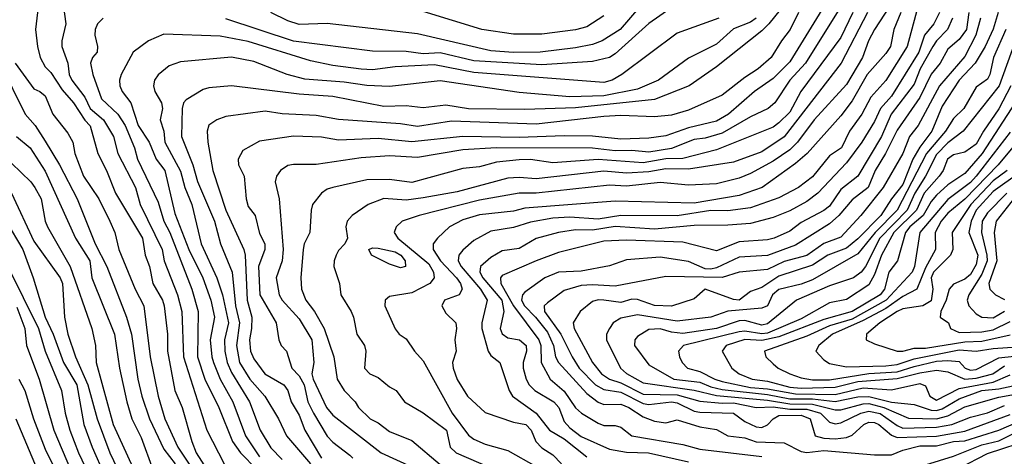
# Model space of a CAD drawing. Header units: metres. Extents: x -51132 to -49532, y -231222 to -229437.
# Tile 486 of 656: x -49754 to -49667, y -230420 to -230381. Entities that reach past the tile are written whole.
import ezdxf

# ---------------------------------------------------------------- set-up
doc = ezdxf.new("R2010")
doc.units = ezdxf.units.M
for name, color, linetype in [('CONTOUR_HALF', 8, 'Continuous'), ('CONTOUR_INDEX', 1, 'Continuous'), ('CONTOUR_INTER', 3, 'Continuous')]:
    doc.layers.add(name, color=color, linetype=linetype)

msp = doc.modelspace()

# ---------------------------------------------------------------- linework, layer by layer
at = {"layer": 'CONTOUR_HALF'}
for points, elevation in [([(-49679.231, -230377.259), (-49684.198, -230385.259), (-49685.581, -230386.759), (-49686.913, -230388.759), (-49687.508, -230389.259), (-49689.08, -230390.004), (-49691.58, -230391.457), (-49693.08, -230391.883), (-49694.08, -230392.023), (-49696.08, -230392.813), (-49698.08, -230393.136), (-49699.58, -230392.984), (-49701.08, -230393.028), (-49703.08, -230392.782), (-49711.58, -230392.75), (-49714.58, -230392.912), (-49718.58, -230393.598), (-49721.08, -230393.444), (-49723.58, -230393.629), (-49727.58, -230394.23), (-49729.58, -230394.22), (-49730.08, -230394.319), (-49730.713, -230394.759), (-49731.095, -230395.259), (-49731.191, -230395.759), (-49730.849, -230397.259), (-49730.485, -230401.759), (-49730.574, -230402.759), (-49731.097, -230404.259), (-49730.86, -230405.759), (-49730.588, -230406.259), (-49729.08, -230407.897), (-49727.943, -230409.759), (-49727.781, -230411.759), (-49727.961, -230412.759), (-49727.824, -230413.259), (-49726.644, -230415.759), (-49726.08, -230416.431), (-49721.82, -230419.759), (-49719.08, -230421.004)], 67.5), ([(-49694.58, -230379.263), (-49698.08, -230381.736), (-49701.08, -230384.43), (-49701.58, -230384.751), (-49703.08, -230385.109), (-49707.58, -230385.384), (-49713.58, -230385.033), (-49716.58, -230384.326), (-49718.08, -230384.421), (-49719.58, -230384.208), (-49722.58, -230384.181), (-49729.58, -230383.305), (-49735.58, -230381.317)], 70.5), ([(-49752.137, -230379.759), (-49752.441, -230382.259), (-49752.275, -230383.759), (-49752.014, -230384.759), (-49751.58, -230385.579), (-49751.08, -230386.065), (-49750.08, -230387.606), (-49749.08, -230388.773), (-49748.08, -230390.311), (-49747.58, -230390.801), (-49746.91, -230393.259), (-49746.139, -230394.759), (-49745.339, -230396.759), (-49742.966, -230400.759), (-49742.707, -230402.259), (-49742.324, -230403.259), (-49742.036, -230404.759), (-49741.173, -230406.259), (-49741.034, -230406.759), (-49740.753, -230409.259), (-49740.729, -230410.759), (-49740.095, -230414.259), (-49739.455, -230415.759), (-49738.58, -230418.778), (-49738.2, -230419.759), (-49737.252, -230421.259)], 71.5), ([(-49746.443, -230381.259), (-49746.936, -230381.759), (-49747.143, -230382.259), (-49747.183, -230382.759), (-49746.954, -230383.759), (-49746.967, -230384.259), (-49747.378, -230384.759), (-49747.555, -230385.259), (-49747.368, -230386.259), (-49746.58, -230388.396), (-49745.146, -230389.759), (-49744.486, -230390.759), (-49743.672, -230392.759), (-49743.395, -230393.759), (-49741.58, -230397.554), (-49741.071, -230399.259), (-49740.536, -230400.259), (-49738.581, -230405.259), (-49738.012, -230407.259), (-49738.072, -230411.259), (-49737.435, -230413.259), (-49736.201, -230415.759), (-49734.971, -230418.759), (-49734.265, -230419.759), (-49732.815, -230421.259)], 70.5), ([(-49688.563, -230381.259), (-49689.08, -230381.626), (-49690.58, -230382.217), (-49692.08, -230383.573), (-49694.58, -230384.801), (-49697.234, -230386.759), (-49699.08, -230387.553), (-49702.08, -230388.154), (-49705.08, -230388.226), (-49709.58, -230387.841), (-49716.58, -230386.809), (-49721.08, -230387.31), (-49723.08, -230387.24), (-49725.08, -230386.929), (-49728.58, -230386.657), (-49730.138, -230386.259), (-49733.08, -230385.108), (-49735.08, -230384.701), (-49739.58, -230385.115), (-49740.58, -230385.487), (-49741.58, -230386.269), (-49741.903, -230386.759), (-49741.983, -230387.259), (-49741.864, -230387.759), (-49741.282, -230388.759), (-49741.171, -230389.259), (-49741.392, -230390.259), (-49741.066, -230391.259), (-49740.963, -230392.259), (-49739.58, -230394.823), (-49739.195, -230396.259), (-49738.594, -230397.759), (-49737.754, -230401.259), (-49736.365, -230404.259), (-49735.863, -230405.759), (-49735.325, -230408.259), (-49735.702, -230409.759), (-49735.67, -230410.759), (-49735.458, -230411.759), (-49735.08, -230412.644), (-49733.472, -230415.259), (-49732.535, -230417.759), (-49731.58, -230419.334), (-49730.58, -230420.359)], 69.5), ([(-49684.831, -230380.759), (-49685.565, -230382.259), (-49686.339, -230383.259), (-49687.236, -230384.759), (-49688.397, -230385.759), (-49689.58, -230386.516), (-49691.58, -230388.079), (-49694.58, -230389.426), (-49696.08, -230389.864), (-49697.58, -230390.001), (-49700.58, -230389.87), (-49702.08, -230389.967), (-49708.08, -230390.653), (-49715.58, -230390.378), (-49718.58, -230390.87), (-49720.08, -230390.621), (-49725.58, -230390.25), (-49727.58, -230389.873), (-49730.58, -230389.727), (-49732.08, -230389.491), (-49735.58, -230389.971), (-49736.371, -230390.259), (-49737.08, -230390.733), (-49737.23, -230391.259), (-49737.153, -230392.259), (-49736.732, -230394.759), (-49735.573, -230398.259), (-49733.976, -230401.759), (-49733.867, -230402.259), (-49733.667, -230406.259), (-49733.258, -230407.759), (-49733.288, -230408.759), (-49733.489, -230409.759), (-49733.382, -230410.759), (-49733.08, -230411.451), (-49732.103, -230412.759), (-49730.422, -230413.759), (-49730.077, -230414.259), (-49729.768, -230415.259), (-49729.08, -230416.445), (-49728.569, -230417.759), (-49727.08, -230420.259)], 68.5), ([(-49678.716, -230380.759), (-49681.044, -230385.259), (-49686.08, -230391.786), (-49688.08, -230393.099), (-49690.58, -230394.01), (-49694.58, -230394.649), (-49696.58, -230394.62), (-49698.08, -230394.87), (-49700.08, -230395.004), (-49702.08, -230394.802), (-49708.08, -230395.489), (-49709.58, -230395.376), (-49710.58, -230395.439), (-49715.08, -230396.638), (-49718.08, -230397.193), (-49719.58, -230397.375), (-49721.58, -230397.236), (-49722.96, -230397.759), (-49724.37, -230398.759), (-49724.808, -230399.259), (-49724.944, -230399.759), (-49724.796, -230400.759), (-49725.019, -230401.259), (-49725.58, -230401.852), (-49725.782, -230402.259), (-49725.97, -230402.759), (-49725.99, -230403.259), (-49725.499, -230404.759), (-49725.375, -230405.759), (-49724.453, -230407.259), (-49724.244, -230407.759), (-49723.957, -230409.259), (-49723.283, -230410.259), (-49723.165, -230410.759), (-49723.271, -230412.259), (-49722.805, -230412.759), (-49722.08, -230413.092), (-49721.08, -230413.931), (-49720.482, -230414.259), (-49719.748, -230415.259), (-49718.08, -230416.214), (-49716.009, -230417.759), (-49715.688, -230419.259), (-49715.163, -230419.759), (-49712.08, -230421.091)], 66.5), ([(-49702.08, -230381.048), (-49703.58, -230382.037), (-49704.58, -230382.3), (-49707.58, -230382.674), (-49710.08, -230382.666), (-49712.877, -230382.259), (-49718.08, -230380.662)], 71.5), ([(-49675.768, -230380.759), (-49676.37, -230382.259), (-49676.666, -230383.759), (-49677.08, -230384.398), (-49678.73, -230386.259), (-49680.08, -230388.586), (-49681.08, -230389.907), (-49684.068, -230393.259), (-49685.08, -230394.147), (-49688.035, -230396.259), (-49690.08, -230396.96), (-49694.08, -230397.649), (-49701.08, -230397.486), (-49709.08, -230398.092), (-49710.08, -230398.367), (-49713.08, -230398.69), (-49714.58, -230399.123), (-49715.765, -230399.759), (-49716.818, -230400.759), (-49717.192, -230401.259), (-49717.19, -230401.759), (-49716.535, -230402.759), (-49715.135, -230404.259), (-49714.779, -230404.759), (-49714.621, -230405.259), (-49714.897, -230405.759), (-49716.2, -230406.259), (-49716.418, -230406.759), (-49716.08, -230407.402), (-49715.198, -230408.259), (-49715.121, -230408.759), (-49715.284, -230409.759), (-49715.146, -230410.759), (-49715.481, -230411.759), (-49715.423, -230412.259), (-49715.08, -230413.267), (-49714.152, -230414.759), (-49712.58, -230416.211), (-49710.08, -230417.07), (-49708.983, -230417.259), (-49708.505, -230417.759), (-49708.114, -230418.759), (-49707.58, -230419.329), (-49706.58, -230419.938), (-49705.825, -230420.759)], 65.5), ([(-49672.339, -230380.759), (-49672.839, -230381.759), (-49673.671, -230382.759), (-49674.17, -230384.259), (-49676.58, -230388.158), (-49677.554, -230389.259), (-49678.08, -230390.411), (-49679.207, -230392.259), (-49680.58, -230394.07), (-49683.119, -230396.759), (-49684.08, -230397.511), (-49685.58, -230398.337), (-49687.08, -230398.917), (-49689.08, -230399.452), (-49691.08, -230399.612), (-49694.08, -230399.623), (-49697.58, -230399.946), (-49701.08, -230399.717), (-49703.08, -230400.049), (-49704.58, -230400.024), (-49706.08, -230400.24), (-49708.08, -230400.776), (-49709.58, -230401.667), (-49711.08, -230401.887), (-49712.08, -230402.456), (-49712.994, -230403.259), (-49713.075, -230403.759), (-49712.809, -230404.259), (-49711.1, -230406.259), (-49710.93, -230407.259), (-49711.275, -230408.759), (-49711.08, -230409.233), (-49710.58, -230409.583), (-49709.536, -230409.759), (-49708.95, -230410.259), (-49708.924, -230410.759), (-49709.225, -230411.759), (-49709.228, -230412.259), (-49708.966, -230413.259), (-49708.681, -230413.759), (-49708.176, -230414.259), (-49706.505, -230415.259), (-49706.074, -230415.759), (-49705.58, -230417), (-49705.08, -230417.544), (-49704.08, -230418.312), (-49701.58, -230419.452), (-49700.08, -230419.721), (-49698.116, -230419.759), (-49694.58, -230420.562)], 64.5), ([(-49669.727, -230380.759), (-49669.924, -230382.259), (-49670.58, -230383.144), (-49671.58, -230383.993), (-49672.274, -230385.259), (-49673.08, -230386.215), (-49674.08, -230388.286), (-49676.08, -230391.18), (-49677.101, -230393.259), (-49678.018, -230394.759), (-49678.656, -230396.259), (-49680.08, -230397.35), (-49681.243, -230398.759), (-49682.08, -230399.492), (-49685.08, -230401.38), (-49687.58, -230402.285), (-49690.08, -230402.442), (-49692.08, -230403.387), (-49692.58, -230403.511), (-49693.08, -230403.474), (-49694.58, -230402.824), (-49697.08, -230402.435), (-49700.08, -230402.678), (-49701.58, -230403.218), (-49704.08, -230403.687), (-49706.08, -230403.762), (-49707.306, -230404.259), (-49709.08, -230405.539), (-49709.282, -230405.759), (-49709.379, -230406.259), (-49709.115, -230406.759), (-49708.127, -230407.759), (-49707.08, -230409.084), (-49706.537, -230410.259), (-49706.358, -230411.259), (-49706.104, -230411.759), (-49703.58, -230414.519), (-49702.58, -230415.278), (-49702.08, -230415.492), (-49700.58, -230415.473), (-49699.855, -230415.759), (-49698.58, -230416.571), (-49697.58, -230416.98), (-49696.58, -230417.109), (-49695.58, -230416.858), (-49693.58, -230417.457), (-49692.08, -230417.695), (-49691.08, -230418.26), (-49689.58, -230418.448), (-49688.58, -230418.81), (-49686.08, -230418.898), (-49684.58, -230419.646), (-49684.08, -230419.736), (-49682.58, -230419.557), (-49678.08, -230419.948), (-49676.58, -230419.948), (-49675.58, -230419.526), (-49674.08, -230419.155), (-49672.58, -230419.158), (-49671.08, -230418.776), (-49670.08, -230418.704), (-49667.08, -230417.763), (-49665.08, -230416.915)], 63.5), ([(-49667.133, -230380.759), (-49667.58, -230382.238), (-49668.293, -230383.759), (-49669.17, -230385.259), (-49670.587, -230386.759), (-49672.08, -230389.065), (-49672.998, -230391.259), (-49674.08, -230392.691), (-49674.7, -230393.759), (-49675.58, -230396.004), (-49676.577, -230397.259), (-49677.538, -230398.759), (-49679.58, -230400.804), (-49680.58, -230401.63), (-49682.233, -230402.259), (-49683.58, -230403.155), (-49686.58, -230404.121), (-49688.08, -230405.122), (-49689.08, -230405.464), (-49690.08, -230406.232), (-49690.58, -230406.178), (-49693.08, -230405.267), (-49694.08, -230406.141), (-49696.08, -230406.78), (-49697.58, -230406.716), (-49699.08, -230406.185), (-49699.58, -230406.17), (-49700.58, -230406.447), (-49702.08, -230406.234), (-49702.58, -230406.222), (-49703.08, -230406.374), (-49704.164, -230407.259), (-49704.803, -230408.259), (-49704.689, -230408.759), (-49703.07, -230411.759), (-49702.285, -230412.759), (-49701.58, -230413.231), (-49700.58, -230413.57), (-49698.58, -230414.58), (-49695.58, -230414.633), (-49693.58, -230415.187), (-49691.58, -230415.386), (-49690.58, -230415.337), (-49688.58, -230415.752), (-49687.08, -230415.706), (-49685.58, -230415.904), (-49684.08, -230415.917), (-49682.863, -230416.259), (-49682.08, -230417.05), (-49681.58, -230417.19), (-49681.08, -230417.118), (-49679.314, -230416.259), (-49678.58, -230416.071), (-49677.58, -230416.3), (-49676.08, -230417.363), (-49675.58, -230417.573), (-49672.58, -230417.512), (-49671.242, -230417.259), (-49669.58, -230416.6), (-49668.08, -230416.216), (-49666.58, -230415.576)], 62.5), ([(-49665.233, -230382.259), (-49667.055, -230387.259), (-49670.243, -230391.259), (-49671.58, -230392.311), (-49672.58, -230393.342), (-49673.57, -230395.259), (-49674.511, -230396.759), (-49675.188, -230398.259), (-49677.623, -230400.759), (-49678.892, -230403.259), (-49679.261, -230403.759), (-49679.938, -230404.259), (-49682.08, -230404.969), (-49685.001, -230406.259), (-49687.58, -230408.346), (-49688.08, -230408.471), (-49689.58, -230408.059), (-49690.08, -230408.091), (-49692.08, -230408.766), (-49695.08, -230409.191), (-49696.08, -230409.087), (-49697.08, -230408.786), (-49698.08, -230408.855), (-49699.08, -230409.468), (-49699.326, -230409.759), (-49699.347, -230410.259), (-49698.08, -230411.97), (-49695.871, -230413.259), (-49693.58, -230413.51), (-49692.58, -230413.93), (-49691.58, -230414.171), (-49687.58, -230414.607), (-49685.58, -230414.991), (-49683.58, -230414.997), (-49681.58, -230415.224), (-49679.58, -230414.797), (-49678.58, -230414.767), (-49676.58, -230415.273), (-49674.58, -230415.503), (-49673.08, -230415.998), (-49672.58, -230416.023), (-49672.08, -230415.888), (-49670.58, -230414.979), (-49668.58, -230414.245), (-49667.08, -230414.094), (-49664.58, -230413.579)], 61.5), ([(-49755.58, -230385.268), (-49753.345, -230389.759), (-49752.479, -230390.759), (-49751.58, -230392.153), (-49750.299, -230394.259), (-49748.736, -230397.259), (-49747.14, -230401.259), (-49746.106, -230403.259), (-49744.378, -230407.759), (-49743.929, -230409.259), (-49743.382, -230413.259), (-49743.013, -230414.759), (-49742.322, -230416.759), (-49741.08, -230419.447), (-49740.064, -230420.759)], 72.5), ([(-49665.58, -230388.697), (-49668.538, -230393.259), (-49670.08, -230395.03), (-49671.58, -230396.038), (-49672.58, -230396.929), (-49673.08, -230397.515), (-49673.781, -230398.759), (-49674.972, -230399.759), (-49675.332, -230400.259), (-49676.048, -230402.759), (-49676.824, -230403.759), (-49677.205, -230405.259), (-49677.576, -230405.759), (-49680.08, -230407.262), (-49682.58, -230407.959), (-49686.58, -230409.488), (-49688.08, -230409.816), (-49689.58, -230409.737), (-49691.246, -230410.259), (-49691.585, -230410.759), (-49690.742, -230412.259), (-49690.093, -230412.759), (-49688.933, -230413.259), (-49687.58, -230413.431), (-49685.58, -230413.953), (-49684.58, -230414.04), (-49681.58, -230413.956), (-49679.58, -230413.455), (-49676.08, -230413.189), (-49674.08, -230412.671), (-49672.58, -230412.462), (-49671.58, -230412.593), (-49670.08, -230413.242), (-49669.08, -230413.156), (-49667.588, -230412.759), (-49666.58, -230412.051)], 60.5), ([(-49664.08, -230390.594), (-49667.124, -230394.259), (-49670.08, -230397.293), (-49671.58, -230398.524), (-49672.177, -230399.259), (-49672.702, -230400.259), (-49672.673, -230401.759), (-49673.58, -230403.373), (-49674.351, -230405.259), (-49675.58, -230405.925), (-49677.08, -230406.987), (-49679.08, -230408.06), (-49681.815, -230409.259), (-49683.026, -230410.259), (-49683.283, -230410.759), (-49682.58, -230411.539), (-49682.08, -230411.865), (-49680.58, -230412.156), (-49677.08, -230412.054), (-49676.08, -230411.946), (-49674.58, -230411.452), (-49670.58, -230410.657), (-49669.08, -230410.767), (-49667.58, -230410.531), (-49664.58, -230410.329)], 59.5), ([(-49662.86, -230393.259), (-49667.58, -230396.615), (-49669.08, -230398.263), (-49669.53, -230399.259), (-49669.731, -230400.259), (-49668.943, -230402.259), (-49669.08, -230403.09), (-49669.58, -230403.975), (-49670.08, -230404.379), (-49671.08, -230404.833), (-49671.475, -230405.259), (-49671.725, -230406.259), (-49672.196, -230407.259), (-49672.274, -230407.759), (-49671.529, -230408.259), (-49671.346, -230408.759), (-49670.58, -230409.115), (-49668.58, -230409.039), (-49667.58, -230408.875), (-49666.08, -230408.137)], 58.5), ([(-49754.58, -230394.117), (-49752.866, -230395.759), (-49752.502, -230396.259), (-49751.945, -230397.259), (-49751.577, -230399.259), (-49751.363, -230399.759), (-49749.37, -230403.259), (-49747.44, -230408.759), (-49747.119, -230410.259), (-49747.067, -230411.759), (-49745.55, -230417.259), (-49742.08, -230424.87)], 73.5), ([(-49665.343, -230396.759), (-49667.319, -230399.259), (-49667.486, -230400.259), (-49667.25, -230402.759), (-49667.944, -230404.759), (-49667.868, -230405.259), (-49667.366, -230405.759), (-49666.58, -230406.186)], 57.5), ([(-49755.08, -230399.206), (-49753.557, -230401.759), (-49752.648, -230404.259), (-49751.592, -230407.759), (-49750.881, -230409.259), (-49749.97, -230411.759), (-49748.788, -230413.759), (-49748.142, -230417.259), (-49747.426, -230419.259), (-49746.315, -230421.759)], 74.5), ([(-49722.893, -230401.759), (-49722.58, -230401.615), (-49722.08, -230401.628), (-49720.58, -230401.976), (-49720.054, -230402.259), (-49719.688, -230402.759), (-49719.65, -230403.259), (-49720.08, -230403.384), (-49721.08, -230403.064), (-49722.654, -230402.259), (-49722.893, -230401.759)], 66.5), ([(-49754.08, -230406.871), (-49753.384, -230408.759), (-49753.235, -230410.259), (-49752.109, -230413.259), (-49750.819, -230417.759), (-49749.325, -230421.259)], 75.5), ([(-49754.189, -230416.759), (-49752.288, -230421.259)], 76.5), ([(-49670.58, -230421.14), (-49668.08, -230419.826), (-49664.08, -230418.521)], 64.5)]:
    msp.add_lwpolyline(points, dxfattribs=dict(at, elevation=elevation))
at = {"layer": 'CONTOUR_INDEX'}
for points, elevation in [([(-49674.248, -230380.259), (-49675.189, -230383.759), (-49677.08, -230386.785), (-49678.422, -230388.259), (-49679.218, -230389.759), (-49680.315, -230391.259), (-49681.01, -230392.759), (-49682.08, -230393.452), (-49683.58, -230395.331), (-49684.83, -230396.259), (-49686.58, -230397.174), (-49689.08, -230398.055), (-49691.08, -230398.319), (-49692.58, -230398.314), (-49695.58, -230398.787), (-49700.58, -230398.744), (-49702.58, -230399.077), (-49705.08, -230398.88), (-49706.58, -230398.98), (-49708.58, -230399.347), (-49710.08, -230399.817), (-49712.08, -230400.121), (-49713.58, -230400.961), (-49714.58, -230401.815), (-49714.93, -230402.259), (-49714.995, -230402.759), (-49714.729, -230403.259), (-49713.003, -230405.259), (-49712.411, -230406.259), (-49712.897, -230408.259), (-49712.892, -230408.759), (-49712.315, -230410.759), (-49712.08, -230411.136), (-49711.304, -230411.759), (-49710.47, -230414.259), (-49710.167, -230414.759), (-49708.08, -230416.247), (-49706.889, -230417.759), (-49705.58, -230418.541), (-49703.58, -230420.118)], 65), ([(-49691.88, -230381.259), (-49695.58, -230382.586), (-49700.473, -230386.259), (-49701.347, -230386.759), (-49702.08, -230386.954), (-49713.58, -230386.076), (-49717.08, -230385.391), (-49720.58, -230385.583), (-49722.58, -230385.828), (-49723.58, -230385.78), (-49726.08, -230385.454), (-49728.08, -230385.045), (-49733.58, -230383.327), (-49736.08, -230382.864), (-49741.08, -230382.682), (-49742.434, -230383.259), (-49743.785, -230384.259), (-49744.853, -230386.259), (-49744.99, -230386.759), (-49744.959, -230387.259), (-49744.756, -230387.759), (-49743.99, -230388.759), (-49743.326, -230390.759), (-49742.373, -230392.259), (-49741.749, -230393.759), (-49740.973, -230394.759), (-49740.08, -230398.56), (-49738.84, -230401.759), (-49737.618, -230404.259), (-49736.897, -230406.259), (-49736.587, -230407.759), (-49736.947, -230409.759), (-49736.825, -230411.259), (-49736.666, -230411.759), (-49736.067, -230413.259), (-49734.941, -230415.259), (-49733.84, -230418.259), (-49732.58, -230420.134)], 70), ([(-49666.08, -230391.356), (-49669.08, -230395.265), (-49669.58, -230395.811), (-49671.58, -230397.319), (-49674.08, -230400.258), (-49674.548, -230403.259), (-49674.758, -230403.759), (-49677.047, -230406.259), (-49680.08, -230407.928), (-49682.08, -230408.518), (-49684.08, -230409.435), (-49687.837, -230410.759), (-49687.706, -230411.259), (-49687.08, -230411.894), (-49686.627, -230412.259), (-49685.602, -230412.759), (-49684.58, -230413.137), (-49683.58, -230413.296), (-49682.08, -230413.294), (-49678.58, -230412.755), (-49676.08, -230412.602), (-49674.58, -230412.113), (-49672.58, -230411.664), (-49671.58, -230411.579), (-49670.58, -230411.681), (-49670.054, -230412.259), (-49669.58, -230412.438), (-49669.08, -230412.394), (-49667.08, -230411.351), (-49664.08, -230411.016)], 60), ([(-49754.894, -230403.259), (-49752.184, -230408.759), (-49751.586, -230410.759), (-49750.135, -230414.259), (-49749.809, -230416.259), (-49749.392, -230417.759), (-49748.63, -230419.759), (-49747.457, -230422.259)], 75)]:
    msp.add_lwpolyline(points, dxfattribs=dict(at, elevation=elevation))
at = {"layer": 'CONTOUR_INTER'}
for points, elevation in [([(-49675.802, -230378.759), (-49678.08, -230382.261), (-49678.617, -230383.259), (-49679.148, -230384.759), (-49680.58, -230387.143), (-49683.427, -230390.259), (-49684.921, -230392.259), (-49685.58, -230392.912), (-49687.08, -230393.945), (-49689.08, -230395.01), (-49690.08, -230395.447), (-49692.08, -230395.927), (-49694.58, -230396.053), (-49697.08, -230395.828), (-49700.08, -230396.139), (-49701.58, -230396.05), (-49708.08, -230396.772), (-49709.58, -230396.778), (-49713.08, -230397.381), (-49718.451, -230398.759), (-49719.937, -230399.259), (-49720.47, -230399.759), (-49720.641, -230400.259), (-49720.328, -230400.759), (-49717.58, -230403.031), (-49717.161, -230403.759), (-49717.108, -230404.259), (-49717.489, -230404.759), (-49719.08, -230405.585), (-49721.08, -230405.934), (-49721.454, -230406.259), (-49721.481, -230406.759), (-49720.58, -230408.8), (-49720.212, -230409.259), (-49719.58, -230409.683), (-49718.864, -230410.759), (-49718.08, -230411.614), (-49715.513, -230416.259), (-49714.08, -230418.216), (-49713.58, -230418.575), (-49712.58, -230418.994), (-49710.58, -230419.555), (-49708.08, -230420.969)], 66), ([(-49685.43, -230379.259), (-49687.464, -230381.759), (-49688.08, -230382.382), (-49692.08, -230385.569), (-49694.527, -230387.259), (-49697.58, -230388.47), (-49704.58, -230389.205), (-49709.08, -230389.357), (-49714.08, -230389.302), (-49716.08, -230388.966), (-49718.08, -230389.207), (-49719.58, -230389.022), (-49721.58, -230389.101), (-49726.08, -230388.191), (-49729.08, -230388.008), (-49735.08, -230387.256), (-49737.08, -230387.429), (-49737.58, -230387.577), (-49739.08, -230388.493), (-49739.323, -230388.759), (-49739.427, -230389.259), (-49739.486, -230391.759), (-49738.508, -230394.259), (-49738.08, -230395.745), (-49736.562, -230399.259), (-49736.053, -230401.259), (-49735.019, -230403.759), (-49734.728, -230406.759), (-49734.358, -230408.259), (-49734.62, -230410.259), (-49734.351, -230411.759), (-49733.447, -230413.259), (-49732.114, -230414.759), (-49730.912, -230416.759), (-49730.191, -230418.259), (-49728.08, -230420.757)], 69), ([(-49698.057, -230379.259), (-49700.624, -230382.259), (-49702.222, -230383.259), (-49703.08, -230383.607), (-49704.58, -230383.899), (-49707.705, -230384.259), (-49710.08, -230384.291), (-49712.08, -230384.146), (-49718.58, -230382.654), (-49726.58, -230381.725), (-49729.08, -230381.809), (-49730.08, -230381.487), (-49731.593, -230380.759)], 71), ([(-49749.972, -230380.259), (-49749.741, -230381.759), (-49750.102, -230383.259), (-49750.102, -230383.759), (-49749.585, -230385.259), (-49749.467, -230386.259), (-49749.22, -230386.759), (-49748.08, -230388.246), (-49747.606, -230389.259), (-49746.426, -230390.259), (-49745.541, -230391.759), (-49745.13, -230393.259), (-49743.585, -230396.259), (-49743.16, -230397.759), (-49741.202, -230401.759), (-49741.029, -230402.759), (-49739.851, -230405.759), (-49739.485, -230407.259), (-49739.324, -230411.259), (-49737.268, -230417.759), (-49735.731, -230420.759)], 71), ([(-49682.276, -230379.759), (-49685.58, -230385.129), (-49687.08, -230386.598), (-49688.712, -230387.759), (-49691.032, -230389.759), (-49692.08, -230390.391), (-49694.58, -230390.991), (-49696.58, -230391.685), (-49698.08, -230391.89), (-49700.58, -230391.99), (-49703.08, -230391.73), (-49705.58, -230391.678), (-49709.58, -230391.826), (-49714.58, -230391.732), (-49719.08, -230392.226), (-49722.08, -230391.932), (-49725.58, -230392.078), (-49727.08, -230391.813), (-49729.58, -230391.722), (-49732.58, -230392.144), (-49734.08, -230392.983), (-49734.492, -230393.759), (-49734.445, -230394.259), (-49733.942, -230395.259), (-49733.773, -230397.259), (-49733.58, -230397.938), (-49732.986, -230398.759), (-49732.58, -230400.336), (-49732.111, -230401.259), (-49732.125, -230401.759), (-49732.667, -230403.259), (-49732.553, -230405.759), (-49731.102, -230408.259), (-49730.864, -230409.759), (-49730.663, -230410.259), (-49730.184, -230410.759), (-49729.723, -230412.259), (-49729.08, -230412.941), (-49728.619, -230413.759), (-49728.301, -230415.259), (-49727.811, -230416.259), (-49726.58, -230418.299), (-49726.08, -230418.834), (-49724.58, -230419.97), (-49724.328, -230420.259)], 68), ([(-49680.007, -230380.759), (-49681.08, -230382.983), (-49684.621, -230387.759), (-49685.58, -230389.588), (-49686.58, -230390.543), (-49687.08, -230390.904), (-49692.08, -230392.928), (-49695.08, -230393.682), (-49696.58, -230393.732), (-49698.58, -230394.069), (-49702.58, -230393.774), (-49706.58, -230394.082), (-49708.58, -230393.791), (-49709.58, -230393.812), (-49711.58, -230394.02), (-49713.08, -230394.421), (-49714.58, -230394.568), (-49719.08, -230395.835), (-49721.08, -230395.566), (-49723.08, -230395.593), (-49726.08, -230396.271), (-49726.58, -230396.422), (-49727.08, -230396.761), (-49727.895, -230397.759), (-49728.022, -230398.259), (-49728.137, -230400.259), (-49728.633, -230401.259), (-49728.713, -230401.759), (-49728.933, -230404.259), (-49728.873, -230405.259), (-49728.491, -230406.259), (-49727.715, -230407.259), (-49726.843, -230408.759), (-49725.99, -230411.259), (-49725.719, -230413.259), (-49725.074, -230414.259), (-49724.113, -230415.259), (-49723.813, -230415.759), (-49722.782, -230416.759), (-49722.08, -230417.129), (-49721.08, -230417.895), (-49719.08, -230418.687), (-49716.58, -230420.806)], 67), ([(-49671.177, -230381.259), (-49671.624, -230382.259), (-49672.601, -230383.259), (-49672.91, -230383.759), (-49674.037, -230385.759), (-49674.58, -230387.102), (-49676.603, -230389.759), (-49677.467, -230391.759), (-49679.564, -230395.259), (-49681.08, -230396.439), (-49682.08, -230397.905), (-49682.58, -230398.298), (-49684.58, -230399.35), (-49685.58, -230400.129), (-49686.993, -230400.759), (-49687.58, -230400.906), (-49690.08, -230401.077), (-49692.08, -230401.869), (-49695.08, -230401.093), (-49700.08, -230400.919), (-49702.08, -230401.021), (-49706.08, -230402.036), (-49708.08, -230402.754), (-49711.08, -230404.069), (-49711.225, -230404.259), (-49711.196, -230404.759), (-49710.08, -230406.74), (-49707.844, -230409.759), (-49707.665, -230410.259), (-49707.616, -230411.759), (-49706.832, -230413.259), (-49705.58, -230414.313), (-49704.58, -230415.794), (-49704.039, -230416.259), (-49702.58, -230417.135), (-49702.08, -230417.351), (-49701.08, -230417.356), (-49700.58, -230417.488), (-49699.58, -230418.263), (-49695.08, -230419.027), (-49693.58, -230419.451), (-49688.08, -230420.103)], 64), ([(-49668.699, -230381.259), (-49669.115, -230382.759), (-49670.08, -230384.664), (-49672.322, -230387.259), (-49674.206, -230390.759), (-49674.987, -230391.759), (-49675.58, -230393.244), (-49677.321, -230396.259), (-49679.289, -230398.759), (-49681.08, -230400.657), (-49682.58, -230401.215), (-49684.08, -230402.299), (-49686.08, -230402.815), (-49687.58, -230403.524), (-49690.08, -230403.753), (-49691.58, -230404.24), (-49696.58, -230404.154), (-49701.08, -230405.019), (-49703.08, -230404.888), (-49704.08, -230404.945), (-49705.58, -230405.399), (-49707.08, -230406.484), (-49707.351, -230406.759), (-49707.332, -230407.259), (-49705.879, -230409.259), (-49704.895, -230411.259), (-49704.249, -230412.259), (-49702.803, -230413.759), (-49702.08, -230414.158), (-49700.58, -230414.405), (-49698.58, -230415.388), (-49698.08, -230415.487), (-49696.08, -230415.255), (-49695.58, -230415.353), (-49694.08, -230416.071), (-49693.58, -230416.17), (-49690.58, -230416.255), (-49689.58, -230416.996), (-49688.58, -230417.463), (-49688.08, -230417.523), (-49687.58, -230417.302), (-49687.08, -230416.752), (-49686.58, -230416.469), (-49684.58, -230416.443), (-49683.778, -230416.759), (-49683.333, -230418.259), (-49682.58, -230418.471), (-49681.58, -230418.531), (-49680.58, -230418.401), (-49680.08, -230418.202), (-49679.02, -230417.259), (-49678.58, -230417.051), (-49678.08, -230417.081), (-49677.707, -230417.259), (-49676.58, -230418.211), (-49676.08, -230418.401), (-49672.58, -230418.287), (-49670.08, -230417.844), (-49666.08, -230416.369)], 63), ([(-49666.462, -230382.259), (-49667.537, -230384.759), (-49667.88, -230386.259), (-49668.08, -230386.66), (-49669.08, -230387.387), (-49670.185, -230389.259), (-49671.08, -230390.149), (-49671.787, -230391.259), (-49673.495, -230393.259), (-49676.073, -230398.259), (-49678.037, -230400.259), (-49679.58, -230402.132), (-49683.58, -230404.447), (-49684.58, -230404.832), (-49686.58, -230405.305), (-49687.115, -230405.759), (-49687.572, -230406.759), (-49688.08, -230406.959), (-49691.08, -230407.227), (-49692.58, -230407.742), (-49695.58, -230408.102), (-49699.08, -230407.542), (-49700.58, -230407.826), (-49701.241, -230408.259), (-49701.57, -230408.759), (-49701.825, -230409.259), (-49701.831, -230409.759), (-49700.594, -230412.259), (-49700.08, -230412.758), (-49698.58, -230413.572), (-49694.08, -230414.218), (-49692.08, -230414.69), (-49687.58, -230415.108), (-49685.58, -230415.442), (-49683.58, -230415.471), (-49681.58, -230415.955), (-49681.08, -230415.969), (-49679.08, -230415.424), (-49678.58, -230415.411), (-49677.259, -230415.759), (-49675.08, -230416.712), (-49672.58, -230416.748), (-49671.58, -230416.497), (-49670.08, -230415.69), (-49667.08, -230414.835), (-49665.58, -230414.582)], 62), ([(-49754.251, -230385.259), (-49752.58, -230387.517), (-49752.046, -230387.759), (-49751.58, -230388.15), (-49750.913, -230389.759), (-49749.58, -230391.439), (-49749.128, -230392.259), (-49748.962, -230393.259), (-49748.195, -230395.259), (-49746.831, -230397.259), (-49745.844, -230399.259), (-49745.417, -230400.259), (-49745.067, -230401.759), (-49743.621, -230405.259), (-49742.846, -230406.759), (-49742.264, -230411.259), (-49741.555, -230414.759), (-49740.983, -230416.759), (-49739.827, -230419.259), (-49738.162, -230421.759)], 72), ([(-49666.015, -230387.259), (-49667.08, -230389.296), (-49668.437, -230391.259), (-49669.08, -230392.435), (-49670.08, -230393.129), (-49671.08, -230393.382), (-49671.619, -230393.759), (-49672.015, -230394.759), (-49672.355, -230395.259), (-49673.677, -230396.759), (-49674.354, -230398.259), (-49676.375, -230400.259), (-49677.477, -230402.259), (-49678.08, -230403.959), (-49678.58, -230404.876), (-49680.58, -230406.197), (-49682.08, -230406.481), (-49684.58, -230407.902), (-49687.58, -230409.16), (-49688.08, -230409.229), (-49689.58, -230408.985), (-49690.08, -230409.049), (-49695.006, -230410.259), (-49695.446, -230410.759), (-49695.362, -230411.259), (-49695.139, -230411.759), (-49694.655, -230412.259), (-49693.58, -230412.576), (-49692.246, -230413.259), (-49691.58, -230413.454), (-49689.08, -230413.99), (-49687.58, -230414.089), (-49685.08, -230414.554), (-49681.58, -230414.602), (-49679.08, -230414.026), (-49676.58, -230414.202), (-49674.08, -230413.633), (-49673.58, -230413.836), (-49673.197, -230414.759), (-49672.58, -230415.098), (-49670.58, -230414.085), (-49667.58, -230413.512), (-49666.08, -230412.86)], 61), ([(-49754.109, -230391.759), (-49752.916, -230392.759), (-49751.58, -230394.83), (-49748.882, -230400.759), (-49747.631, -230402.759), (-49747.438, -230404.259), (-49745.44, -230409.259), (-49744.988, -230412.259), (-49744.346, -230415.259), (-49743.892, -230416.759), (-49743.08, -230418.4), (-49742.041, -230421.259)], 73), ([(-49666.337, -230394.759), (-49667.58, -230395.676), (-49669.564, -230397.759), (-49671.217, -230400.259), (-49671.156, -230401.759), (-49671.359, -230402.259), (-49672.849, -230403.759), (-49673.062, -230404.259), (-49672.919, -230405.259), (-49673.08, -230406.293), (-49673.804, -230406.759), (-49675.58, -230407.015), (-49676.08, -230407.251), (-49677.621, -230408.259), (-49678.791, -230409.259), (-49678.822, -230409.759), (-49678.08, -230410.116), (-49676.08, -230410.757), (-49675.58, -230410.761), (-49674.58, -230410.491), (-49673.58, -230410.485), (-49670.08, -230409.924), (-49668.58, -230409.891), (-49666.08, -230409.33)], 59), ([(-49754.568, -230396.759), (-49752.58, -230401.016), (-49750.253, -230404.259), (-49750.042, -230404.759), (-49749.869, -230407.759), (-49749.58, -230409.253), (-49748.883, -230411.259), (-49747.79, -230413.759), (-49746.972, -230416.759), (-49745.862, -230419.759), (-49744.906, -230421.759)], 74), ([(-49666.371, -230396.759), (-49668.08, -230398.501), (-49668.533, -230399.259), (-49668.614, -230400.259), (-49668.121, -230402.259), (-49668.106, -230402.759), (-49668.58, -230403.957), (-49669.737, -230405.759), (-49669.863, -230406.259), (-49669.737, -230406.759), (-49669.08, -230407.452), (-49668.58, -230407.762), (-49667.58, -230407.821), (-49666.58, -230407.231)], 58), ([(-49753.921, -230413.259), (-49753.389, -230414.259), (-49752.622, -230416.759), (-49751.58, -230419.434), (-49750.186, -230422.259)], 76), ([(-49673.58, -230420.831), (-49671.08, -230420.063), (-49668.58, -230419.071), (-49667.08, -230418.716), (-49665.58, -230417.959)], 64)]:
    msp.add_lwpolyline(points, dxfattribs=dict(at, elevation=elevation))

doc.saveas('drawing.dxf')
